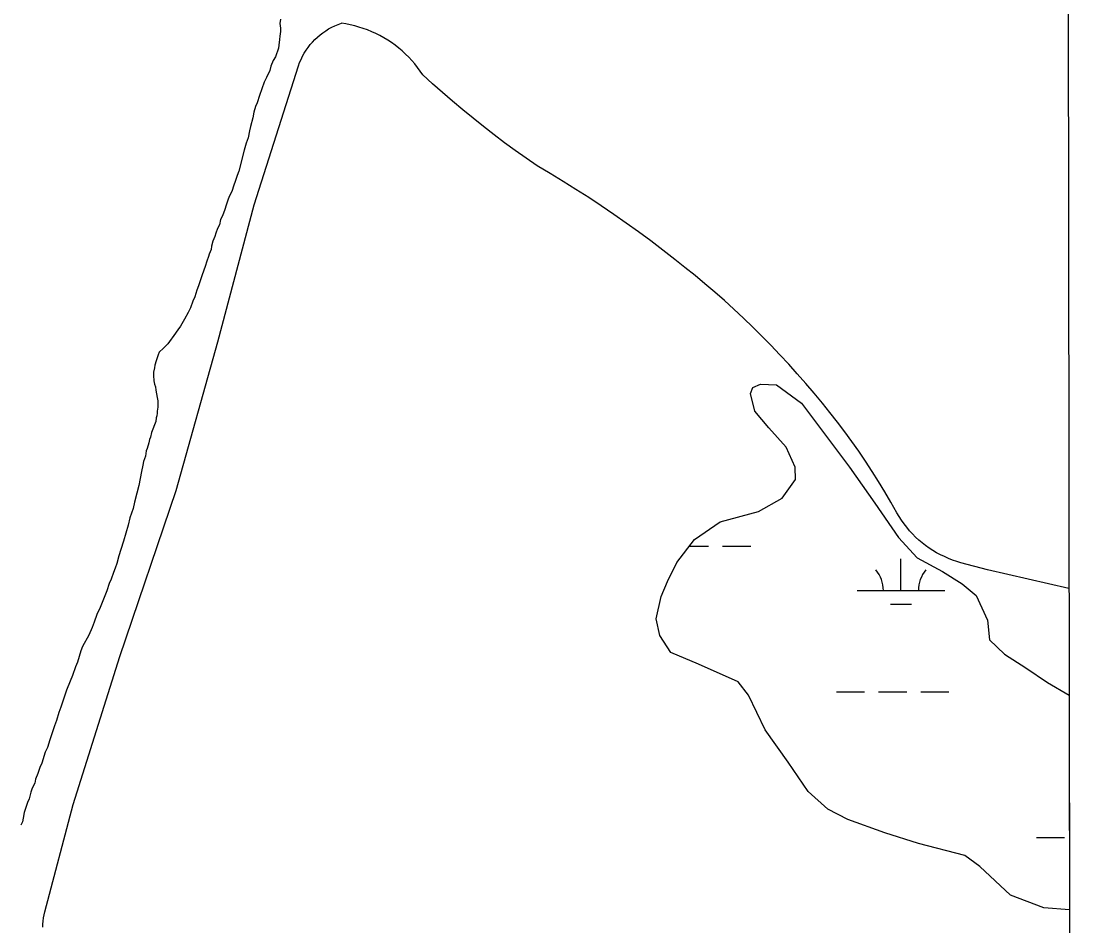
# Model space of a CAD drawing. Extents: x 3297772 to 3335630, y 634068 to 659439.
# Drawn here: x 3332239 to 3333452, y 651465 to 652498 of the extents above; entities that cross this region are included whole.
import ezdxf

# ---------------------------------------------------------------- set-up
doc = ezdxf.new("R2010")
doc.units = 0
for name, color, linetype in [('V-GRID-FRAM', 7, 'Continuous'), ('V-ROAD-CNTR', 7, 'Continuous'), ('V-SITE-VEGE', 7, 'Continuous'), ('V-WETL-SWMP', 7, 'Continuous')]:
    doc.layers.add(name, color=color, linetype=linetype)

msp = doc.modelspace()

# ---------------------------------------------------------------- linework, layer by layer
at = {"layer": 'V-GRID-FRAM'}
msp.add_lwpolyline([(3301870.2, 657630.6), (3333425.5, 657662.7), (3333452, 639478.7), (3301880.8, 639446.5), (3301870.2, 657630.6)], dxfattribs=at)
at = {"layer": 'V-ROAD-CNTR'}
for points in [[(3332263.4, 651463.7), (3332263.5, 651467.3), (3332263.8, 651470.8), (3332264.3, 651474.3), (3332265, 651477.8), (3332266, 651481.2), (3332298.2, 651603.7), (3332351.3, 651772.6), (3332415.8, 651962.1), (3332463, 652131.6), (3332504.7, 652288), (3332555.1, 652446.7), (3332556.5, 652450.4), (3332558.1, 652454.1), (3332559.8, 652457.6), (3332561.7, 652461.1), (3332563.8, 652464.5), (3332566.1, 652467.8), (3332568.6, 652470.9), (3332571.2, 652473.9), (3332573.9, 652476.8), (3332576.8, 652479.5), (3332579.8, 652482.1), (3332583, 652484.5), (3332586.3, 652486.7), (3332589.6, 652488.8), (3332593.1, 652490.7), (3332596.7, 652492.4), (3332600.4, 652493.9), (3332604.1, 652495.3)], [(3332643.4, 652483.5), (3332638.7, 652485.6), (3332634, 652487.6), (3332629.1, 652489.3), (3332624.2, 652490.9), (3332619.3, 652492.3), (3332614.3, 652493.5), (3332609.2, 652494.5), (3332604.1, 652495.3), (3332604.1, 652495.3)], [(3333216.8, 651972.2), (3333209.5, 651983.9), (3333201.9, 651995.4), (3333194.2, 652006.8), (3333186.3, 652018), (3333178.2, 652029.2), (3333169.9, 652040.1), (3333161.4, 652051), (3333152.7, 652061.7), (3333143.4, 652073.1), (3333133.8, 652084.3), (3333124.1, 652095.4), (3333114.3, 652106.3), (3333104.3, 652117.1), (3333094.1, 652127.8), (3333083.8, 652138.3), (3333073.3, 652148.6), (3333062.7, 652158.8), (3333051.9, 652168.9), (3333041, 652178.8), (3333030, 652188.5), (3333018.8, 652198.1), (3333007.5, 652207.5), (3332996, 652216.7), (3332984.4, 652225.8), (3332970.8, 652236.4), (3332957, 652246.9), (3332943.1, 652257.1), (3332929.1, 652267.2), (3332914.9, 652277.1), (3332900.6, 652286.8), (3332886.2, 652296.3), (3332871.7, 652305.7), (3332857.1, 652314.8), (3332842.3, 652323.8), (3332827.4, 652332.5), (3332814.9, 652341.2), (3332802.5, 652350), (3332790.3, 652358.9), (3332778.2, 652368), (3332766.2, 652377.3), (3332754.3, 652386.8), (3332742.6, 652396.4), (3332731, 652406.2), (3332719.5, 652416.2), (3332708.2, 652426.3), (3332697, 652436.6), (3332694.1, 652440.8), (3332691, 652444.9), (3332687.8, 652449), (3332684.4, 652452.9), (3332680.9, 652456.6), (3332677.2, 652460.2), (3332673.4, 652463.7), (3332669.5, 652467), (3332665.4, 652470.2), (3332661.2, 652473.2), (3332656.9, 652476), (3332652.5, 652478.7), (3332648, 652481.2), (3332643.4, 652483.5)], [(3333434, 651850.4), (3333341.1, 651871.6), (3333310.8, 651879.7), (3333306, 651881.1), (3333301.3, 651882.7), (3333296.6, 651884.6), (3333292, 651886.6), (3333287.5, 651888.7), (3333283.1, 651891.1), (3333278.8, 651893.7), (3333274.6, 651896.4), (3333270.5, 651899.3), (3333266.6, 651902.4), (3333262.8, 651905.6), (3333259.1, 651909), (3333255.6, 651912.6), (3333252.2, 651916.2), (3333249, 651920.1), (3333245.9, 651924), (3333243, 651928.1), (3333240.3, 651932.3), (3333237.7, 651936.6), (3333230.9, 651948.6), (3333224, 651960.5), (3333216.8, 651972.2)]]:
    msp.add_lwpolyline(points, dxfattribs=at)
at = {"layer": 'V-SITE-VEGE'}
for p, q in [((3332534.5, 652499.9), (3332534, 652495)), ((3332534, 652495), (3332534.5, 652489.6)), ((3332534.5, 652489.6), (3332534.5, 652485.8)), ((3332534, 652480.4), (3332533.4, 652476.6)), ((3332534.5, 652485.8), (3332534, 652480.4)), ((3332532.3, 652466.8), (3332529.1, 652457.1)), ((3332532.9, 652470.1), (3332532.3, 652466.8)), ((3332533.4, 652476.6), (3332532.9, 652470.1)), ((3332526.4, 652452.8), (3332523.7, 652446.3)), ((3332529.1, 652457.1), (3332526.4, 652452.8)), ((3332522.6, 652441.4), (3332518.8, 652433.3)), ((3332523.7, 652446.3), (3332522.6, 652441.4)), ((3332518.8, 652433.3), (3332516.1, 652427.9)), ((3332516.1, 652427.9), (3332510.6, 652412.7)), ((3332507.9, 652404.6), (3332506.3, 652400.2)), ((3332510.6, 652412.7), (3332507.9, 652404.6)), ((3332504.1, 652393.8), (3332503.1, 652387.3)), ((3332506.3, 652400.2), (3332504.1, 652393.8)), ((3332503.1, 652387.3), (3332500.4, 652377.5)), ((3332499.3, 652372.6), (3332497.6, 652364.5)), ((3332500.4, 652377.5), (3332499.3, 652372.6)), ((3332495.5, 652358.6), (3332493.3, 652350.4)), ((3332497.6, 652364.5), (3332495.5, 652358.6)), ((3332493.3, 652350.4), (3332487.3, 652326.6)), ((3332485.2, 652321.7), (3332483, 652314.7)), ((3332487.3, 652326.6), (3332485.2, 652321.7)), ((3332481.4, 652310.4), (3332479.2, 652303.3)), ((3332483, 652314.7), (3332481.4, 652310.4)), ((3332476.5, 652298.5), (3332474.9, 652294.7)), ((3332479.2, 652303.3), (3332476.5, 652298.5)), ((3332471.1, 652282.8), (3332468.4, 652275.7)), ((3332472.7, 652287.6), (3332471.1, 652282.8)), ((3332474.9, 652294.7), (3332472.7, 652287.6)), ((3332466.2, 652271.4), (3332465.1, 652265.4)), ((3332468.4, 652275.7), (3332466.2, 652271.4)), ((3332462.9, 652261.1), (3332460.8, 652255.7)), ((3332465.1, 652265.4), (3332462.9, 652261.1)), ((3332457.5, 652246.5), (3332455.9, 652241.1)), ((3332459.7, 652251.9), (3332457.5, 652246.5)), ((3332460.8, 652255.7), (3332459.7, 652251.9)), ((3332455.4, 652237.3), (3332453.2, 652231.9)), ((3332455.9, 652241.1), (3332455.4, 652237.3)), ((3332450.5, 652223.8), (3332448.9, 652217.8)), ((3332452.6, 652229.2), (3332450.5, 652223.8)), ((3332453.2, 652231.9), (3332452.6, 652229.2)), ((3332447.2, 652213.5), (3332445.1, 652207)), ((3332448.9, 652217.8), (3332447.2, 652213.5)), ((3332443.4, 652202.6), (3332441.3, 652195.6)), ((3332445.1, 652207), (3332443.4, 652202.6)), ((3332439.1, 652190.7), (3332436.9, 652183.1)), ((3332441.3, 652195.6), (3332439.1, 652190.7)), ((3332434.8, 652178.3), (3332432, 652170.7)), ((3332436.9, 652183.1), (3332434.8, 652178.3)), ((3332429.3, 652165.3), (3332425, 652157.7)), ((3332432, 652170.7), (3332429.3, 652165.3)), ((3332420.7, 652149.6), (3332417.4, 652145.3)), ((3332425, 652157.7), (3332420.7, 652149.6)), ((3332413.1, 652138.8), (3332408.2, 652132.3)), ((3332417.4, 652145.3), (3332413.1, 652138.8)), ((3332403.3, 652126.3), (3332401.2, 652124.7)), ((3332406, 652129.6), (3332403.3, 652126.3)), ((3332408.2, 652132.3), (3332406, 652129.6)), ((3332395.2, 652117.1), (3332393.6, 652112.2)), ((3332396.3, 652119.8), (3332395.2, 652117.1)), ((3332401.2, 652124.7), (3332396.3, 652119.8)), ((3332390.9, 652101.9), (3332389.8, 652097.1)), ((3332391.4, 652105.2), (3332390.9, 652101.9)), ((3332393, 652110.1), (3332391.4, 652105.2)), ((3332393.6, 652112.2), (3332393, 652110.1)), ((3332389.8, 652097.1), (3332389.8, 652093.3)), ((3332389.8, 652093.3), (3332390.3, 652087.3)), ((3332390.3, 652087.3), (3332390.9, 652083.5)), ((3332390.9, 652083.5), (3332391.9, 652080.3)), ((3332391.9, 652080.3), (3332392.5, 652076.5)), ((3332392.5, 652076.5), (3332394.1, 652068.4)), ((3332394.1, 652068.4), (3332394.7, 652064.6)), ((3332394.7, 652064.6), (3332394.6, 652057)), ((3332394.6, 652057), (3332394.1, 652052.7)), ((3332394.1, 652052.7), (3332394.1, 652050.5)), ((3332392.5, 652040.8), (3332390.9, 652037)), ((3332393, 652045.1), (3332392.5, 652040.8)), ((3332393.6, 652047.3), (3332393, 652045.1)), ((3332394.1, 652050.5), (3332393.6, 652047.3)), ((3332387.6, 652028.3), (3332386.5, 652022.9)), ((3332389.2, 652032.1), (3332387.6, 652028.3)), ((3332390.9, 652037), (3332389.2, 652032.1)), ((3332384.3, 652016.4), (3332382.7, 652009.9)), ((3332385.4, 652020.2), (3332384.3, 652016.4)), ((3332386.5, 652022.9), (3332385.4, 652020.2)), ((3332381.6, 652007.2), (3332380.6, 652001.2)), ((3332382.7, 652009.9), (3332381.6, 652007.2)), ((3332378.4, 651995.3), (3332377.8, 651991)), ((3332380.6, 652001.2), (3332378.4, 651995.3)), ((3332376.2, 651983.9), (3332373, 651967.7)), ((3332377.8, 651991), (3332376.2, 651983.9)), ((3332373, 651967.7), (3332370.8, 651959)), ((3332370.8, 651959), (3332368.1, 651948.7)), ((3332368.1, 651948.7), (3332366.5, 651941.7)), ((3332366.5, 651941.7), (3332362.7, 651930.9)), ((3332361, 651922.7), (3332355.6, 651904.3)), ((3332362.7, 651930.9), (3332361, 651922.7)), ((3332352.4, 651894.6), (3332350.2, 651887.5)), ((3332355.6, 651904.3), (3332352.4, 651894.6)), ((3332350.2, 651887.5), (3332348, 651878.9)), ((3332345.9, 651873.5), (3332344.2, 651868.6)), ((3332348, 651878.9), (3332345.9, 651873.5)), ((3332341.5, 651861), (3332339.3, 651856.1)), ((3332344.2, 651868.6), (3332341.5, 651861)), ((3332336.6, 651847.5), (3332329, 651828.5)), ((3332339.3, 651856.1), (3332336.6, 651847.5)), ((3332329, 651828.5), (3332325.3, 651820.4)), ((3332322, 651811.7), (3332319.8, 651805.8)), ((3332325.3, 651820.4), (3332322, 651811.7)), ((3332319.8, 651805.8), (3332316, 651797.1)), ((3332316, 651797.1), (3332309, 651784.1)), ((3332306.8, 651779.3), (3332303, 651766.3)), ((3332309, 651784.1), (3332306.8, 651779.3)), ((3332303, 651766.3), (3332300.9, 651760.9)), ((3332297.6, 651751.1), (3332294.9, 651744.6)), ((3332300.9, 651760.9), (3332297.6, 651751.1)), ((3332294.9, 651744.6), (3332290.6, 651734.3)), ((3332290.6, 651734.3), (3332284.1, 651714.8)), ((3332284.1, 651714.8), (3332281.9, 651708.9)), ((3332281.9, 651708.9), (3332279.2, 651699.7)), ((3332277, 651693.7), (3332271.6, 651677.5)), ((3332279.2, 651699.7), (3332277, 651693.7)), ((3332271.6, 651677.5), (3332268.9, 651668.8)), ((3332268.9, 651668.8), (3332266.2, 651663.4)), ((3332266.2, 651663.4), (3332262.4, 651651)), ((3332260.2, 651646.1), (3332258, 651639)), ((3332262.4, 651651), (3332260.2, 651646.1)), ((3332254.3, 651628.2), (3332251.5, 651622.3)), ((3332255.3, 651632.6), (3332254.3, 651628.2)), ((3332258, 651639), (3332255.3, 651632.6)), ((3332249.9, 651617.9), (3332247.8, 651610.4)), ((3332251.5, 651622.3), (3332249.9, 651617.9)), ((3332246.1, 651606), (3332242.3, 651594.7)), ((3332247.8, 651610.4), (3332246.1, 651606)), ((3332242.3, 651594.7), (3332241.2, 651588.2)), ((3332240.2, 651583.8), (3332238.5, 651580)), ((3332241.2, 651588.2), (3332240.2, 651583.8))]:
    msp.add_line(p, q, dxfattribs=at)
at = {"layer": 'V-WETL-SWMP'}
for p, q in [((3333070.7, 652072.6), (3333073.5, 652079.7)), ((3333073.5, 652079.7), (3333082.1, 652083.6)), ((3333082.1, 652083.6), (3333100.6, 652082.8)), ((3333100.6, 652082.8), (3333128.9, 652061.6)), ((3333075.8, 652052.6), (3333070.7, 652072.6)), ((3333091.6, 652033.7), (3333075.8, 652052.6)), ((3333128.9, 652061.6), (3333183.5, 651988.9)), ((3333111.6, 652011.7), (3333091.6, 652033.7)), ((3333121.8, 651988.6), (3333111.6, 652011.7)), ((3333122.2, 651974.8), (3333121.8, 651988.6)), ((3333183.5, 651988.9), (3333212.5, 651947.7)), ((3333106.8, 651953.2), (3333122.2, 651974.8)), ((3333079.7, 651938.3), (3333106.8, 651953.2)), ((3333212.5, 651947.7), (3333239.6, 651908.4)), ((3333036.1, 651926.5), (3333079.7, 651938.3)), ((3333007, 651906.1), (3333036.1, 651926.5)), ((3333239.6, 651908.4), (3333260.8, 651885.2)), ((3332986.6, 651879.8), (3333007, 651906.1)), ((3333001.3, 651898.7), (3333023, 651898.7)), ((3333039, 651898.7), (3333071, 651898.7)), ((3333242.3, 651848), (3333242.3, 651884)), ((3333260.8, 651885.2), (3333289.9, 651869.5)), ((3332976, 651858.2), (3332986.6, 651879.8)), ((3332968.9, 651841.3), (3332976, 651858.2)), ((3333289.9, 651869.5), (3333312.3, 651855.7)), ((3333192.3, 651848), (3333292.3, 651848)), ((3333312.3, 651855.7), (3333328, 651842.3)), ((3332963, 651815.8), (3332968.9, 651841.3)), ((3333328, 651842.3), (3333340.9, 651814.1)), ((3333230.3, 651832.5), (3333254.3, 651832.5)), ((3332967.3, 651796.5), (3332963, 651815.8)), ((3333340.9, 651814.1), (3333343.3, 651791.7)), ((3332979.9, 651777.3), (3332967.3, 651796.5)), ((3333343.3, 651791.7), (3333360.6, 651775.2)), ((3333011.3, 651763.9), (3332979.9, 651777.3)), ((3333360.6, 651775.2), (3333384.9, 651759.8)), ((3333056.5, 651743.8), (3333011.3, 651763.9)), ((3333384.9, 651759.8), (3333409.6, 651742.9)), ((3333068.3, 651728.5), (3333056.5, 651743.8)), ((3333409.6, 651742.9), (3333434.2, 651728.4)), ((3333087.5, 651688.8), (3333068.3, 651728.5)), ((3333168.9, 651732.5), (3333200.9, 651732.5)), ((3333216.9, 651732.5), (3333248.9, 651732.5)), ((3333264.9, 651732.5), (3333296.9, 651732.5)), ((3333434.2, 651728.4), (3333434.5, 651483.7)), ((3333113.8, 651651.9), (3333087.5, 651688.8)), ((3333136.6, 651618.5), (3333113.8, 651651.9)), ((3333159, 651598.5), (3333136.6, 651618.5)), ((3333181.7, 651586.7), (3333159, 651598.5)), ((3333223.8, 651571.3), (3333181.7, 651586.7)), ((3333262.3, 651559.1), (3333223.8, 651571.3)), ((3333315.3, 651545.4), (3333262.3, 651559.1)), ((3333396.9, 651566), (3333428.9, 651566)), ((3333332.2, 651533.2), (3333315.3, 651545.4)), ((3333367.5, 651500.2), (3333332.2, 651533.2)), ((3333405.2, 651486), (3333367.5, 651500.2)), ((3333434.5, 651483.7), (3333405.2, 651486))]:
    msp.add_line(p, q, dxfattribs=at)
for centre, start, end in [((3333187.1, 651848.4), 359.2282, 40.7718), ((3333297.5, 651848.4), 139.2282, 180.7718)]:
    msp.add_arc(centre, 35.2, start, end, dxfattribs=at)

doc.saveas('drawing.dxf')
